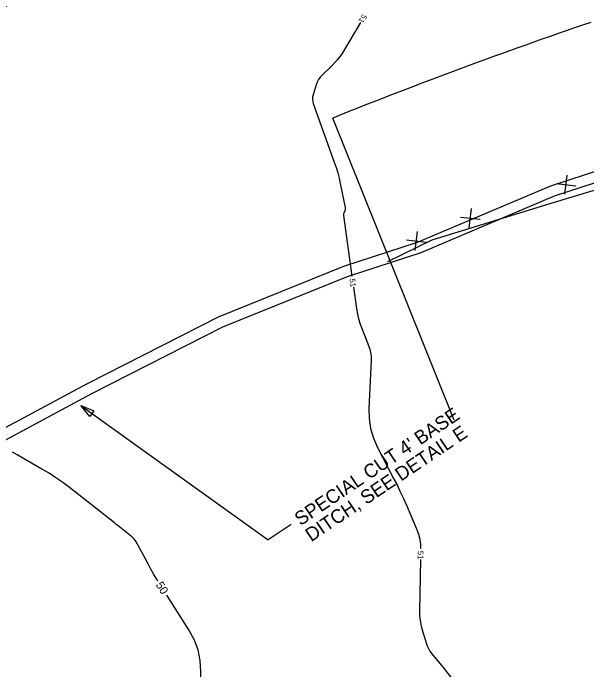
# Model space of a CAD drawing. Extents: x 2384780 to 2405861, y 547869 to 573706.
# Drawn here: x 2392801.8 to 2393010.5, y 553432.4 to 553671.3 of the extents above; entities that cross this region are included whole.
import ezdxf

# ---------------------------------------------------------------- set-up
doc = ezdxf.new("R2010")
doc.units = 0
for name, color, linetype in [('Breaklines', 7, 'Continuous'), ('Old_Level_5', 7, 'Continuous'), ('Old_Level_60', 7, 'Continuous'), ('Old_Level_61', 7, 'Continuous'), ('Old_Level_63', 7, 'Continuous'), ('Prop Ditch Text', 7, 'Continuous'), ('Prop Special Cut Base Ditch Detail CELL', 7, 'Continuous')]:
    doc.layers.add(name, color=color, linetype=linetype)

# ---------------------------------------------------------------- blocks, each defined once
blk = doc.blocks.new('SPOT')
at = {"layer": 'Breaklines'}
for p, q in [((-4.608, -5.326), (4.609, 5.325)), ((-5.48625, 4.61225), (5.48625, -4.61175))]:
    blk.add_line(p, q, dxfattribs=at)

msp = doc.modelspace()

# ---------------------------------------------------------------- linework, layer by layer
at = {"layer": 'Old_Level_5'}
msp.add_arc((2394828.31077, 550434.91596), 3822, 118.42377222, 123.93929722, dxfattribs=at)
at = {"layer": 'Old_Level_60'}
for points in [[(2392928.1885, 553667.9085), (2392921.57, 553656.93825), (2392920.7465, 553655.668), (2392919.84575, 553654.45925), (2392918.86775, 553653.31225), (2392917.81275, 553652.2265), (2392914.24025, 553648.7805), (2392913.531, 553648.00725), (2392912.93475, 553647.16475), (2392912.4515, 553646.2525), (2392912.081, 553645.271), (2392910.9405, 553641.58125), (2392910.7615, 553640.792), (2392910.71325, 553640.00575), (2392910.79575, 553639.22225), (2392911.00925, 553638.4415), (2392918.62975, 553617.12875), (2392919.27975, 553615.203), (2392919.859, 553613.2575), (2392920.36775, 553611.2925), (2392920.80625, 553609.30775), (2392922.5655, 553600.6035), (2392922.60375, 553600.304), (2392922.59725, 553600.009), (2392922.5455, 553599.7185), (2392922.44875, 553599.43225), (2392922.059, 553598.50525), (2392921.98975, 553598.30475), (2392921.94875, 553598.1005), (2392921.93625, 553597.89275), (2392921.952, 553597.681), (2392925.0515, 553575.615)], [(2392925.60775, 553571.654), (2392926.6985, 553563.88875), (2392927.02925, 553561.95975), (2392927.47525, 553560.06175), (2392928.0365, 553558.1945), (2392928.71325, 553556.358), (2392931.11175, 553550.40975), (2392931.5535, 553549.12275), (2392931.85075, 553547.81125), (2392932.0035, 553546.47525), (2392932.01175, 553545.1145), (2392931.1935, 553527.53425), (2392931.2585, 553523.8205), (2392931.8045, 553520.21275), (2392932.83175, 553516.71175), (2392934.33975, 553513.31725), (2392940.22275, 553502.07425), (2392941.45925, 553499.6535), (2392942.647, 553497.20975), (2392943.786, 553494.743), (2392944.8765, 553492.25325), (2392948.5325, 553483.676), (2392949.21325, 553481.818), (2392949.68925, 553479.92025), (2392949.96, 553477.9825), (2392950.007, 553476.564)], [(2392949.96225, 553472.56475), (2392949.6145, 553453.712), (2392949.646, 553452.08725), (2392949.80025, 553450.47875), (2392950.0775, 553448.887), (2392950.47775, 553447.312), (2392951.98625, 553442.1935), (2392952.35975, 553441.1235), (2392952.83375, 553440.1065), (2392953.4085, 553439.143), (2392954.084, 553438.23275), (2392958.22525, 553433.19), (2392959.10775, 553432.1055), (2392959.98025, 553431.013), (2392960.84275, 553429.91275), (2392961.6955, 553428.80475), (2392977.06875, 553408.6415), (2392980.25525, 553404.25375), (2392983.227, 553399.73175), (2392985.98375, 553395.0755), (2392988.5255, 553390.285), (2392991.06775, 553385.21225)]]:
    msp.add_lwpolyline(points, dxfattribs=at)
at = {"layer": 'Old_Level_61'}
for points in [[(2392854.49625, 553464.6655), (2392854.163, 553465.19925), (2392853.0395, 553467.08575), (2392851.95525, 553468.99525), (2392850.9105, 553470.92775), (2392847.21825, 553477.932), (2392846.6265, 553478.927), (2392845.941, 553479.844), (2392845.16225, 553480.683), (2392844.28975, 553481.44425), (2392841.287, 553483.803), (2392840.6435, 553484.3085), (2392840, 553484.814), (2392839.3565, 553485.3195), (2392838.713, 553485.825), (2392822.31925, 553498.70325), (2392819.904, 553500.53), (2392817.42675, 553502.26425), (2392814.88725, 553503.90625), (2392812.28575, 553505.456), (2392803.28825, 553510.59475), (2392801.65975, 553511.5575)], [(2392878.8145, 553366.0055), (2392866.415, 553396.886), (2392865.95575, 553398.439), (2392865.82775, 553399.98375), (2392866.0315, 553401.52025), (2392866.5665, 553403.04875), (2392868.856, 553408.0285), (2392869.28725, 553409.109), (2392869.59975, 553410.21625), (2392869.7935, 553411.3505), (2392869.8685, 553412.5115), (2392870.1245, 553431.7535), (2392869.89475, 553435.79575), (2392869.09675, 553439.676), (2392867.72975, 553443.394), (2392865.794, 553446.95025), (2392857.71275, 553459.6005)]]:
    msp.add_lwpolyline(points, dxfattribs=at)
at = {"layer": 'Old_Level_63'}
for p, q in [((2392962.23875, 553523.288), (2392918.1395, 553633.17175)), ((2392938.11475, 553581.02775), (2392954.26075, 553588.81075))]:
    msp.add_line(p, q, dxfattribs=at)
msp.add_lwpolyline([(2392954.26075, 553588.81075), (2392997.532, 553602.2395), (2393043.35975, 553616.045), (2393087.13625, 553627.7085), (2393133.914, 553639.1005), (2393174.5475, 553660.55675), (2393261.48875, 553691.16575)], dxfattribs=at)
at = {"layer": 'Prop Ditch Text'}
for p in [(2392826.41905, 553528.52987), (2392902.89603, 553485.24791)]:
    msp.add_line(p, (2392894.60565, 553479.65598), dxfattribs=at)
msp.add_lwpolyline([(2392829.72643, 553524.57718), (2392826.41905, 553528.52987), (2392831.19742, 553526.59862)], close=True, dxfattribs=at)
msp.add_arc((2393629.55407, 551860.55137), 1910.0507, 108.86761897, 111.86731777, dxfattribs=at)
at = {"layer": 'Prop Special Cut Base Ditch Detail CELL'}
for points in [[(2393431.31709, 553709.48884), (2393357.37226, 553699.67063), (2393302.75478, 553690.31116), (2393257.85657, 553681.90305), (2393220.94074, 553673.6205), (2393177.22385, 553664.09876), (2393130.25398, 553651.77293), (2393083.62573, 553636.74092), (2393035.75342, 553621.04225), (2392997.19811, 553608.4336), (2392948.73758, 553587.91579), (2392921.95299, 553579.12115), (2392876.36656, 553560.71871), (2392828.53847, 553536.35184), (2392787.31717, 553514.22418), (2392744.88897, 553491.62091), (2392704.02998, 553467.27246), (2392661.48042, 553438.97206), (2392622.97168, 553410.36192), (2392582.55148, 553381.89188), (2392542.06772, 553354.9962), (2392501.34312, 553327.47727), (2392460.22413, 553300.68247), (2392415.2673, 553273.89837)], [(2393431.84358, 553705.52364), (2393357.97352, 553695.71536), (2393303.46076, 553686.37384), (2393258.66281, 553677.9845), (2393221.80422, 553669.71479), (2393178.15755, 553660.20834), (2393131.37615, 553647.93197), (2393084.8626, 553632.93695), (2393036.99828, 553617.24089), (2392998.60204, 553604.68426), (2392950.1437, 553584.16738), (2392923.32709, 553575.36223), (2392878.0263, 553557.07509), (2392830.39252, 553532.80722), (2392789.20347, 553510.69687), (2392746.85429, 553488.1357), (2392706.16272, 553463.88702), (2392663.78233, 553435.69914), (2392625.31649, 553407.12087), (2392584.81033, 553378.59028), (2392544.29427, 553351.67314), (2392503.55497, 553324.14428), (2392462.34054, 553297.28728), (2392417.3146, 553270.46201)]]:
    msp.add_lwpolyline(points, dxfattribs=at)

# ---------------------------------------------------------------- block references
at = {"layer": 'Old_Level_63', "xscale": 0.5000000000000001, "yscale": 0.5, "rotation": 33.999927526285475}
for p in [(2393002.8785, 553608.90925), (2392968.1005, 553596.75175), (2392948.4245, 553588.4205)]:
    msp.add_blockref('SPOT', p, dxfattribs=at)

# ---------------------------------------------------------------- texts
at = {"layer": 'Old_Level_60'}
for rotation, p in [(238.8959556, (2392928.95125, 553671.10825)), (277.9952889, (2392924.1815, 553574.618)), (269.3573722, (2392949.01175, 553475.70925))]:
    msp.add_text('51', height=2, rotation=rotation, dxfattribs=at).set_placement(p)
at = {"layer": 'Old_Level_61'}
msp.add_text('50', height=3, rotation=302.4158278, dxfattribs=at).set_placement((2392853.56525, 553463.3185))
at = {"layer": 'Prop Ditch Text'}
for s, p in [("SPECIAL CUT 4' BASE", (2392906.33272, 553484.62355)), ('DITCH, SEE DETAIL E', (2392910.24707, 553478.82028))]:
    msp.add_text(s, height=4.9999995, rotation=34, dxfattribs=at).set_placement(p)

doc.saveas('drawing.dxf')
